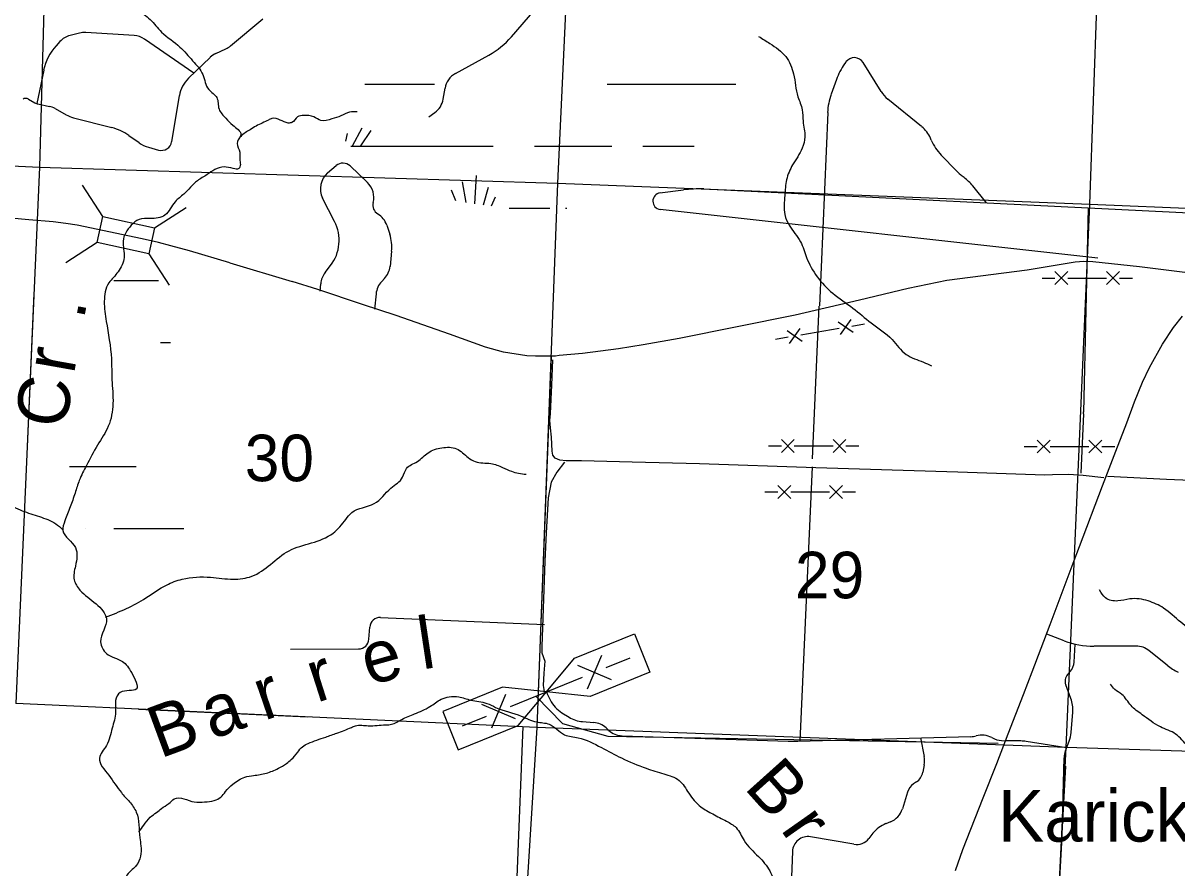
# Model space of a CAD drawing. Extents: x 1219626 to 1426462, y 456797 to 752399.
# Drawn here: x 1281776 to 1292936, y 695425 to 703595 of the extents above; entities that cross this region are included whole.
import ezdxf

# ---------------------------------------------------------------- set-up
doc = ezdxf.new("R2010")
doc.units = 0
for name, color, linetype in [('Bridges', 7, 'Continuous'), ('Local Roads Improved', 7, 'Continuous'), ('Local Roads Paved', 7, 'Continuous'), ('Local Roads Related Cells', 7, 'Continuous'), ('Local Roads Unimproved', 7, 'Continuous'), ('Masks', 7, 'Continuous'), ('Narrow River Creek and Branch and Slough', 7, 'Continuous'), ('Narrow River Creek and Branch and Slough Text', 7, 'Continuous'), ('Section Lines', 7, 'Continuous'), ('Section Numbers', 7, 'Continuous'), ('State Routes Highway Center Lines', 7, 'Continuous'), ('Swamps', 7, 'Continuous'), ('Uninventoried Roads and Features', 7, 'Continuous')]:
    doc.layers.add(name, color=color, linetype=linetype)

msp = doc.modelspace()

# ---------------------------------------------------------------- linework, layer by layer
at = {"layer": 'Bridges'}
for p, q in [((1282547, 701724), (1282351, 702028)), ((1283047, 701615), (1283352, 701812)), ((1282493, 701473), (1282189, 701277)), ((1282993, 701365), (1283190, 701061))]:
    msp.add_line(p, q, dxfattribs=at)
msp.add_lwpolyline([(1282547, 701724), (1283047, 701615), (1282993, 701365), (1282493, 701473)], close=True, dxfattribs=at)
at = {"layer": 'Local Roads Improved'}
for p, q in [((1286737, 697083), (1286992, 696822)), ((1286608, 696794), (1286503, 694125)), ((1286992, 696822), (1287430, 696701)), ((1287430, 696701), (1291206, 696632))]:
    msp.add_line(p, q, dxfattribs=at)
for points in [[(1283774, 701276), (1283384, 701393), (1283205, 701442), (1283085, 701473), (1282928, 701510), (1282298, 701640), (1282190, 701658), (1282067, 701674), (1281832, 701694), (1281445, 701727), (1281333, 701745), (1281154, 701779), (1281007, 701811), (1280871, 701844), (1280720, 701897), (1280237, 702074), (1280036, 702151)], [(1293168, 701164), (1292575, 701238), (1292123, 701287), (1292037, 701289), (1291952, 701282), (1291489, 701206), (1290710, 701106), (1290335, 701030), (1289866, 700915), (1289244, 700772), (1288120, 700544), (1287773, 700484), (1287534, 700445), (1287188, 700399), (1286962, 700380), (1286924, 700374), (1286839, 700373), (1286733, 700373), (1286647, 700376), (1286423, 700412), (1286248, 700461), (1285900, 700586), (1285383, 700766), (1285059, 700875), (1284625, 701020), (1284379, 701096)], [(1287667, 699350), (1287176, 699361), (1287030, 699362), (1286967, 699368), (1286922, 699388), (1286901, 699416), (1286893, 699455), (1286887, 699592), (1286877, 699682), (1286872, 699751), (1286876, 699820), (1286889, 700095), (1286899, 700339)], [(1287014, 699348), (1286938, 699254), (1286883, 699155), (1286856, 699004), (1286835, 698665), (1286823, 698393), (1286792, 697566), (1286792, 697506), (1286821, 697424), (1286811, 697308), (1286805, 697191), (1286817, 697133)]]:
    msp.add_lwpolyline(points, dxfattribs=at)
at = {"layer": 'Local Roads Paved'}
msp.add_line((1283774, 701276), (1284379, 701096), dxfattribs=at)
for points in [[(1292229, 699198), (1292028, 699220), (1291892, 699230), (1291731, 699226), (1291657, 699224), (1290818, 699253), (1289444, 699294), (1288319, 699334), (1287667, 699350)], [(1292266, 699213), (1292835, 699185), (1294088, 699132), (1295019, 699093), (1295867, 699052), (1296448, 699029), (1297056, 699000), (1297185, 698991), (1297226, 698984), (1297239, 698979), (1297260, 698952), (1297264, 698928), (1297253, 698669), (1297226, 698041), (1297205, 697394), (1297172, 696758), (1297160, 696404), (1297132, 695913)]]:
    msp.add_lwpolyline(points, dxfattribs=at)
at = {"layer": 'Local Roads Related Cells'}
for p, q in [((1287109, 697454), (1287689, 697689)), ((1287689, 697689), (1287839, 697318)), ((1286837, 697128), (1287109, 697454)), ((1287369, 697479), (1287231, 697153)), ((1287416, 697363), (1287648, 697457)), ((1287138, 697385), (1287463, 697247)), ((1287839, 697318), (1287260, 697084)), ((1286489, 696987), (1287185, 697269)), ((1286414, 697173), (1285835, 696938)), ((1286442, 697103), (1286305, 696778)), ((1286837, 697128), (1286414, 697173)), ((1286564, 696802), (1286837, 697128)), ((1287260, 697084), (1286837, 697128)), ((1286211, 697010), (1286536, 696872)), ((1285835, 696938), (1285985, 696568)), ((1286026, 696800), (1286258, 696894)), ((1285985, 696568), (1286564, 696802))]:
    msp.add_line(p, q, dxfattribs=at)
at = {"layer": 'Local Roads Unimproved'}
for p, q in [((1286499, 703463), (1287357, 704455)), ((1285957, 703107), (1286282, 703286)), ((1285839, 702860), (1285857, 702965)), ((1285699, 702688), (1285758, 702730))]:
    msp.add_line(p, q, dxfattribs=at)
for centre, radius, start, end in [((1285894, 703986), 800, 298.9951, 319.1458), ((1286054, 702932), 200, 118.9951, 170.4491), ((1285642, 702893), 200, 305.3688, 350.4491)]:
    msp.add_arc(centre, radius, start, end, dxfattribs=at)
at = {"layer": 'Masks'}
for p, q in [((1281881, 700981), (1281808, 699351)), ((1286882, 700368), (1286758, 697130)), ((1282891, 696960), (1284528, 696885)), ((1291857, 696411), (1291808, 695466))]:
    msp.add_line(p, q, dxfattribs=at)
at = {"layer": 'Narrow River Creek and Branch and Slough'}
for points in [[(1280603, 705344), (1280659, 705299), (1280781, 705333), (1280870, 705433), (1280948, 705499), (1281059, 705522), (1281204, 705455), (1281359, 705321), (1281459, 705266), (1281570, 705166), (1281715, 705032), (1281781, 704966), (1281893, 704899), (1282004, 704799), (1282070, 704676), (1282137, 704543), (1282215, 704387), (1282270, 704254), (1282359, 704143), (1282426, 704032), (1282493, 703965), (1282548, 703909), (1282682, 703820), (1282882, 703720), (1283004, 703631), (1283115, 703509), (1283293, 703364), (1283415, 703231), (1283515, 703097), (1283571, 702953), (1283649, 702875), (1283671, 702764), (1283737, 702675), (1283804, 702608), (1283882, 702519), (1283856, 702465)], [(1288890, 703466), (1289000, 703398), (1289152, 703271), (1289228, 703103), (1289270, 702883), (1289312, 702756), (1289320, 702647), (1289337, 702495), (1289312, 702385), (1289219, 702224), (1289160, 702081), (1289143, 701929), (1289143, 701743), (1289185, 701642), (1289295, 701481), (1289354, 701329), (1289456, 701143), (1289607, 700983), (1289802, 700839), (1289979, 700696), (1290181, 700535), (1290316, 700392), (1290485, 700316), (1290561, 700282)], [(1285008, 702737), (1284934, 702733), (1284850, 702698), (1284761, 702668), (1284657, 702653), (1284588, 702688), (1284490, 702703), (1284430, 702688), (1284376, 702634), (1284341, 702629), (1284262, 702658), (1284183, 702673), (1284149, 702658), (1284030, 702599), (1283971, 702564), (1283882, 702500), (1283847, 702431), (1283872, 702347), (1283872, 702278), (1283877, 702228), (1283862, 702189), (1283808, 702189), (1283719, 702204), (1283630, 702179), (1283556, 702130), (1283462, 702070), (1283331, 701942), (1283247, 701868), (1283148, 701739), (1283005, 701705), (1282897, 701695), (1282822, 701640), (1282743, 701487), (1282753, 701329), (1282694, 701191), (1282650, 701136), (1282605, 701082), (1282561, 700904), (1282580, 700711), (1282630, 700349), (1282635, 700147), (1282645, 699915), (1282600, 699697), (1282496, 699514), (1282388, 699317), (1282319, 699173), (1282279, 699050), (1282230, 698916), (1282180, 698783), (1282161, 698689), (1282282, 698523), (1282282, 698345), (1282270, 698211), (1282326, 698111), (1282482, 697978), (1282582, 697833), (1282526, 697611), (1282582, 697500), (1282737, 697422), (1282826, 697311), (1282871, 697155), (1282715, 697122), (1282671, 697044), (1282671, 696933), (1282637, 696777), (1282582, 696610), (1282515, 696488), (1282604, 696321), (1282726, 696154), (1282804, 696065), (1282871, 695965), (1282904, 695716), (1282915, 695638), (1282871, 695449), (1282793, 695371), (1282715, 695216), (1282637, 695093), (1282637, 694960), (1282659, 694815), (1282548, 694671), (1282448, 694593), (1282370, 694515), (1282248, 694437), (1282237, 694326), (1282070, 694193), (1282015, 694059), (1281937, 693948), (1281893, 693837), (1281893, 693726), (1281859, 693659), (1281937, 693592)], [(1279374, 700953), (1279399, 700821), (1279418, 700644), (1279506, 700466), (1279690, 700277), (1279942, 700049), (1280126, 699917), (1280302, 699777), (1280460, 699657), (1280536, 699556), (1280694, 699379), (1280808, 699227), (1280928, 699126), (1281130, 699044), (1281294, 699031), (1281421, 698975), (1281591, 698949), (1281768, 698880), (1281933, 698823), (1282091, 698753), (1282161, 698696)], [(1282573, 697851), (1282775, 697933), (1282964, 698037), (1283163, 698161), (1283315, 698218), (1283590, 698236), (1283808, 698218), (1283988, 698246), (1284168, 698360), (1284348, 698493), (1284566, 698568), (1284774, 698663), (1284897, 698796), (1284954, 698862), (1285172, 698948), (1285333, 699099), (1285447, 699204), (1285485, 699289), (1285589, 699355), (1285694, 699441), (1285826, 699488), (1285968, 699479), (1286082, 699393), (1286149, 699355), (1286300, 699336), (1286414, 699299), (1286499, 699261), (1286641, 699232)], [(1294494, 696023), (1294396, 696121), (1294160, 696278), (1294023, 696406), (1293915, 696494), (1293876, 696720), (1293876, 696877), (1293836, 697113), (1293817, 697221), (1293699, 697378), (1293552, 697437), (1293306, 697575), (1293130, 697683), (1292973, 697801), (1292806, 697938), (1292658, 698007), (1292482, 698027), (1292364, 698007), (1292246, 698036), (1292187, 698115)], [(1294503, 695943), (1294386, 695984), (1294229, 696003), (1294082, 696043), (1293915, 696052), (1293768, 696003), (1293581, 696043), (1293395, 696269), (1293267, 696406), (1293041, 696602), (1292923, 696720), (1292776, 696789), (1292600, 696907), (1292492, 696995), (1292403, 697103), (1292335, 697152), (1292295, 697202)], [(1282896, 695776), (1282943, 695838), (1283005, 695916), (1283067, 695962), (1283114, 696001), (1283184, 696047), (1283238, 696094), (1283331, 696094), (1283432, 696063), (1283532, 696063), (1283625, 696078), (1283687, 696109), (1283734, 696164), (1283804, 696234), (1283920, 696303), (1284005, 696319), (1284129, 696342), (1284245, 696389), (1284323, 696435), (1284370, 696474), (1284432, 696544), (1284478, 696598), (1284532, 696629), (1284703, 696691), (1284811, 696730), (1284951, 696784), (1284990, 696800), (1285114, 696800), (1285160, 696800), (1285238, 696807), (1285338, 696815), (1285439, 696862), (1285563, 696916), (1285711, 696986), (1285819, 697056), (1285897, 697079), (1285990, 697079), (1286106, 697048), (1286261, 697017), (1286346, 696978), (1286594, 696893), (1286741, 696838), (1286865, 696815), (1287013, 696714), (1287145, 696683), (1287369, 696590), (1287563, 696489), (1287803, 696389), (1287974, 696334), (1288121, 696272), (1288214, 696148), (1288331, 696016), (1288447, 695947), (1288579, 695877), (1288672, 695815), (1288749, 695691), (1288889, 695535), (1288997, 695396), (1289051, 695287), (1289175, 695155), (1289261, 695047), (1289330, 694993), (1289439, 694799), (1289493, 694659), (1289524, 694574), (1289579, 694473), (1289586, 694380), (1289579, 694264), (1289563, 694155)]]:
    msp.add_spline(points, degree=3, dxfattribs=at)
at = {"layer": 'Section Lines'}
for p, q in [((1282078, 707420), (1281935, 702201)), ((1287182, 707115), (1286946, 702047)), ((1292093, 701845), (1292273, 706967)), ((1276648, 702464), (1281935, 702201)), ((1281935, 702201), (1281704, 697015)), ((1281935, 702201), (1286946, 702047)), ((1286946, 702047), (1286745, 696783)), ((1286946, 702047), (1292093, 701845)), ((1291866, 696591), (1292093, 701845)), ((1292093, 701845), (1297308, 701633)), ((1286745, 696783), (1281704, 697015)), ((1286745, 696783), (1286420, 691554)), ((1291866, 696591), (1286745, 696783)), ((1291599, 691433), (1291866, 696591)), ((1297148, 696418), (1291866, 696591))]:
    msp.add_line(p, q, dxfattribs=at)
at = {"layer": 'State Routes Highway Center Lines'}
msp.add_lwpolyline([(1290794, 695402), (1290865, 695603), (1291062, 696104), (1291194, 696435), (1291305, 696721), (1291452, 697104), (1291537, 697321), (1291709, 697779), (1291767, 697935), (1291942, 698398), (1291995, 698535), (1292216, 699120), (1292345, 699455), (1292450, 699731), (1292525, 699933), (1292604, 700123), (1292672, 700266), (1292796, 700490), (1292902, 700653), (1292989, 700761)], dxfattribs=at)
at = {"layer": 'Swamps'}
for p, q in [((1288221, 703006), (1288671, 703006)), ((1285138, 702556), (1285039, 702407)), ((1286721, 702406), (1287471, 702406)), ((1287771, 702406), (1288221, 702406)), ((1282654, 701107), (1283086, 701107))]:
    msp.add_line(p, q, dxfattribs=at)
for points in [[(1285081, 703006), (1285756, 703006)], [(1287425, 703006), (1288221, 703006)], [(1285053, 702580), (1284959, 702405)], [(1284910, 702527), (1284895, 702453)], [(1284947, 702406), (1286321, 702406)], [(1288221, 702406), (1288268, 702406)], [(1286145, 701849), (1286160, 702122)], [(1286061, 701861), (1286025, 702060)], [(1286228, 701838), (1286277, 702010)], [(1285960, 701875), (1285921, 701978)], [(1286306, 701828), (1286344, 701914)], [(1286478, 701806), (1286871, 701806)], [(1287021, 701806), (1287036, 701806)], [(1283104, 700507), (1283203, 700507)], [(1282224, 699307), (1282871, 699307)], [(1282381, 698707), (1282381, 698707)], [(1282654, 698707), (1283330, 698707)]]:
    msp.add_lwpolyline(points, dxfattribs=at)
at = {"layer": 'Uninventoried Roads and Features'}
for p, q in [((1283782, 703374), (1284096, 703635)), ((1282320, 703499), (1282230, 703476)), ((1282849, 703475), (1282383, 703504)), ((1283427, 703112), (1282949, 703440)), ((1282132, 703417), (1282095, 703376)), ((1283641, 703302), (1283737, 703346)), ((1283375, 703062), (1283586, 703264)), ((1289735, 703219), (1289721, 703200)), ((1281975, 703140), (1281908, 702817)), ((1290075, 702934), (1289901, 703213)), ((1289642, 703049), (1289592, 702907)), ((1283213, 702448), (1283287, 702894)), ((1281827, 702860), (1281890, 702824)), ((1281918, 702814), (1282030, 702789)), ((1282085, 702768), (1282191, 702709)), ((1290467, 702594), (1290140, 702860)), ((1282263, 702680), (1282634, 702585)), ((1289558, 702731), (1289480, 700860)), ((1282798, 702509), (1282897, 702439)), ((1290560, 702464), (1290552, 702482)), ((1282989, 702395), (1283087, 702368)), ((1284721, 702147), (1284804, 702217)), ((1284938, 702214), (1285106, 702054)), ((1290804, 702166), (1290657, 702319)), ((1290878, 702102), (1290860, 702115)), ((1288359, 701992), (1293939, 701715)), ((1291095, 701856), (1290961, 702021)), ((1284789, 701677), (1284673, 701903)), ((1287936, 701953), (1288163, 701982)), ((1292171, 701321), (1287938, 701794)), ((1292076, 701807), (1292033, 699834)), ((1285293, 701640), (1285322, 701554)), ((1285340, 701390), (1285325, 701243)), ((1284696, 701182), (1284749, 701250)), ((1285271, 701125), (1285245, 701097)), ((1291631, 701129), (1291756, 701129)), ((1291756, 701192), (1291881, 701067)), ((1291881, 701192), (1291756, 701067)), ((1291881, 701129), (1292256, 701129)), ((1292256, 701192), (1292381, 701067)), ((1292381, 701192), (1292256, 701067)), ((1292381, 701129), (1292506, 701129)), ((1284650, 701004), (1284655, 701074)), ((1285190, 700978), (1285176, 700828)), ((1289411, 699383), (1289477, 700859)), ((1289658, 700706), (1289803, 700605)), ((1289781, 700728), (1289679, 700583)), ((1289792, 700666), (1289915, 700687)), ((1289053, 700538), (1289176, 700560)), ((1289165, 700621), (1289310, 700519)), ((1289289, 700643), (1289187, 700498)), ((1289299, 700581), (1289669, 700645)), ((1292033, 699816), (1292007, 699244)), ((1289110, 699569), (1289235, 699444)), ((1289235, 699569), (1289110, 699444)), ((1289610, 699569), (1289735, 699444)), ((1289735, 699569), (1289610, 699444)), ((1291584, 699563), (1291709, 699438)), ((1291709, 699563), (1291584, 699438)), ((1292084, 699563), (1292209, 699438)), ((1292209, 699563), (1292084, 699438)), ((1288985, 699506), (1289110, 699506)), ((1289235, 699506), (1289610, 699506)), ((1289735, 699506), (1289860, 699506)), ((1291459, 699501), (1291584, 699501)), ((1291709, 699501), (1292084, 699501)), ((1292209, 699501), (1292334, 699501)), ((1289407, 699305), (1289290, 696652)), ((1289076, 699124), (1289201, 698999)), ((1289201, 699124), (1289076, 698999)), ((1289576, 699124), (1289701, 698999)), ((1289701, 699124), (1289576, 698999)), ((1288951, 699061), (1289076, 699061)), ((1289201, 699061), (1289576, 699061)), ((1289701, 699061), (1289826, 699061)), ((1285120, 697637), (1285128, 697753)), ((1285232, 697846), (1286818, 697780)), ((1291845, 697623), (1291678, 697687)), ((1284361, 697541), (1285021, 697543)), ((1291941, 697416), (1291952, 697590)), ((1292542, 697570), (1292134, 697569)), ((1292843, 697385), (1292668, 697526)), ((1291879, 697297), (1291904, 697325)), ((1291910, 697065), (1291860, 697195)), ((1286845, 697109), (1286874, 697050)), ((1286988, 696925), (1287057, 696883)), ((1291912, 696734), (1291929, 696932)), ((1287188, 696840), (1287296, 696831)), ((1287415, 696779), (1287440, 696755)), ((1287569, 696703), (1289177, 696651)), ((1289269, 696651), (1290944, 696695)), ((1290455, 696682), (1290492, 696504)), ((1291146, 696686), (1291152, 696682)), ((1291239, 696658), (1291281, 696656)), ((1291425, 696653), (1291281, 696656)), ((1291869, 696588), (1291477, 696648)), ((1291857, 696559), (1291893, 696651)), ((1290492, 696423), (1290477, 696350)), ((1291827, 695765), (1291844, 696491)), ((1290416, 696257), (1290388, 696238)), ((1290330, 696158), (1290281, 695998)), ((1290164, 695871), (1290120, 695853)), ((1289996, 695760), (1289956, 695709)), ((1289812, 695654), (1289392, 695726)), ((1291800, 695261), (1291825, 695729)), ((1289217, 695584), (1289162, 694066))]:
    msp.add_line(p, q, dxfattribs=at)
for centre, radius, start, end in [((1282280, 703282), 200, 104.3172, 137.6521), ((1282370, 703305), 200, 86.343, 104.3172), ((1282836, 703275), 200, 55.5591, 86.343), ((1282464, 703039), 500, 137.6521, 168.297), ((1283654, 703528), 200, 294.5249, 309.7697), ((1283724, 703120), 200, 114.5249, 133.8497), ((1289816, 703161), 100, 31.9034, 144.1753), ((1290208, 702849), 600, 144.1753, 160.4976), ((1283583, 702845), 300, 133.8497, 170.6002), ((1290157, 702706), 600, 160.4976, 177.6156), ((1290330, 703092), 300, 211.9034, 230.8162), ((1281802, 702817), 50, 60.3899, 122.3921), ((1281940, 702911), 100, 240.3899, 257.5769), ((1281987, 702594), 200, 60.7634, 77.5769), ((1282338, 702971), 300, 240.7633, 255.5835), ((1282510, 702100), 500, 54.8177, 75.5835), ((1290278, 702361), 300, 23.6937, 50.8162), ((1283070, 702684), 300, 234.8177, 254.3198), ((1283114, 702464), 100, 254.3198, 350.6002), ((1291018, 702665), 500, 203.6937, 223.773), ((1284869, 702141), 100, 46.439, 130.3777), ((1284851, 701994), 200, 130.3777, 207.0952), ((1291165, 702512), 500, 223.773, 232.4556), ((1290573, 701705), 500, 39.1297, 52.4556), ((1284968, 701909), 200, 345.7122, 46.439), ((1288318, 700792), 1200, 88.0605, 97.4198), ((1287947, 701873), 80, 97.4198, 263.6317), ((1285259, 701835), 100, 165.7122, 238.7632), ((1284433, 701495), 400, 322.2774, 27.0952), ((1285103, 701578), 200, 18.1523, 58.7632), ((1284942, 701429), 400, 354.3535, 18.1523), ((1285126, 701263), 200, 316.301, 354.3535), ((1284855, 701060), 200, 142.2774, 175.7491), ((1285389, 700959), 200, 136.301, 174.708), ((1291233, 699852), 800, 357.453, 358.745), ((1285228, 697747), 100, 87.6112, 176.1568), ((1285021, 697643), 100, 270.1743, 356.1568), ((1292132, 698369), 800, 248.936, 270.128), ((1292542, 697370), 200, 51.1943, 90.128), ((1291792, 697425), 150, 318.4254, 356.4498), ((1293219, 697853), 600, 231.1943, 243.2549), ((1291954, 697231), 100, 138.4254, 201.0087), ((1287115, 697241), 300, 202.0481, 205.9769), ((1287144, 697181), 300, 205.9769, 238.6301), ((1291630, 696957), 300, 355.148, 21.0087), ((1287213, 697139), 300, 238.6301, 265.195), ((1287279, 696632), 200, 47.4832, 85.195), ((1287575, 696903), 200, 227.4832, 268.1649), ((1289228, 698251), 1600, 268.1649, 271.4834), ((1290939, 696894), 200, 271.4834, 286.0885), ((1291049, 696510), 200, 61.2884, 106.0885), ((1291248, 696858), 200, 241.2884, 267.6407), ((1291416, 696253), 400, 81.2874, 88.6801), ((1291613, 696760), 300, 338.6725, 355.148), ((1292044, 696487), 200, 158.6725, 178.6701), ((1290296, 696463), 200, 348.404, 11.8789), ((1290331, 696380), 150, 304.7392, 348.404), ((1290473, 696114), 150, 124.7392, 163.0344), ((1290090, 696056), 200, 291.7452, 343.0344), ((1290232, 695575), 300, 111.7452, 141.8765), ((1290627, 695793), 1200, 356.9437, 358.6701), ((1289367, 695579), 150, 80.2023, 177.9131), ((1289838, 695802), 150, 260.2023, 321.8765)]:
    msp.add_arc(centre, radius, start, end, dxfattribs=at)

# ---------------------------------------------------------------- texts
at = {"layer": 'Narrow River Creek and Branch and Slough Text'}
for s, rotation, p in [('.', 79.0018, (1282362, 700719)), ('r', 79.916, (1282267, 700192)), ('C', 81.5752, (1282189, 699663)), ('l', 8.5661, (1285635, 697344)), ('e', 15.7881, (1285122, 697186)), ('r', 17.7839, (1284613, 697021)), ('r', 18.9334, (1284106, 696847)), ('B', 20.2753, (1283100, 696481)), ('a', 19.7067, (1283602, 696666)), ('B', 311.8739, (1288740, 696201)), ('Karick L.', 359.9998, (1291206, 695680)), ('r', 305.0913, (1289095, 695800))]:
    msp.add_text(s, height=500, rotation=rotation, dxfattribs=at).set_placement(p)
at = {"layer": 'Section Numbers'}
for s, p in [('30', (1283920, 699165)), ('29', (1289242, 698033))]:
    msp.add_text(s, height=450, rotation=359.9998, dxfattribs=at).set_placement(p)

doc.saveas('drawing.dxf')
